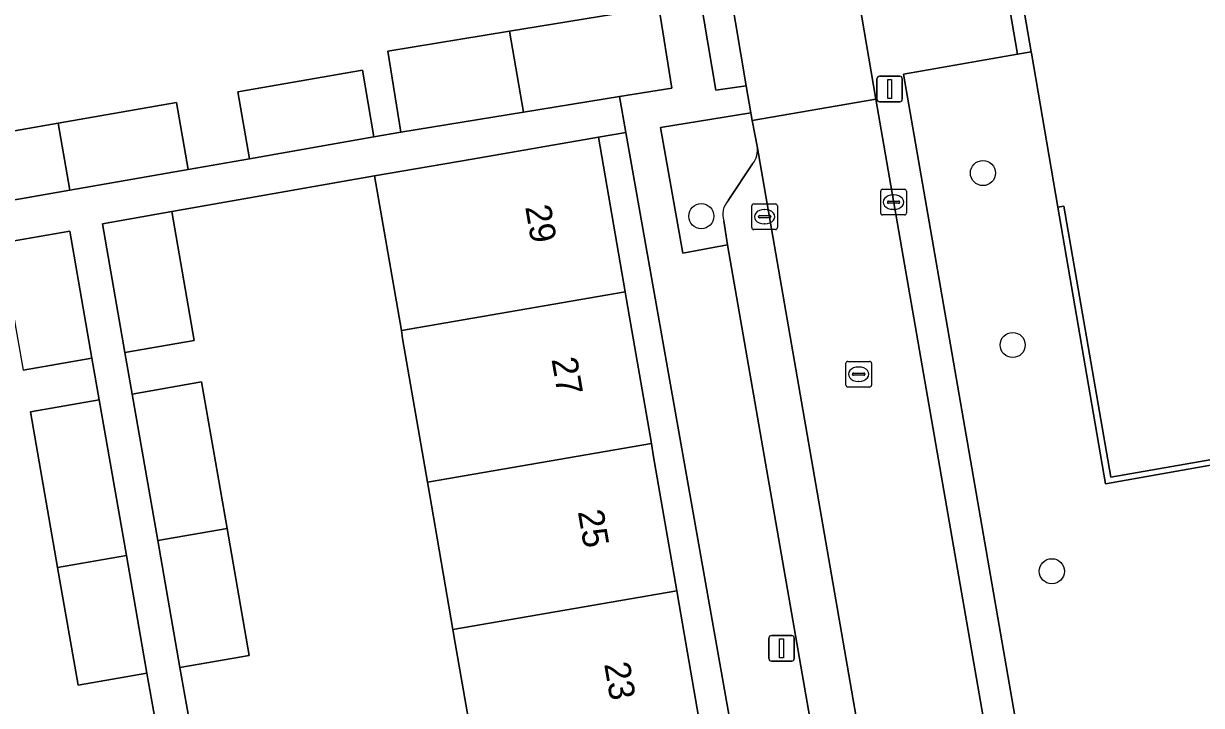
# Model space of a CAD drawing. Extents: x 162879 to 165540, y 384011 to 385181.
# Drawn here: x 164613.71 to 164659.67, y 384381.5 to 384408.07 of the extents above; entities that cross this region are included whole.
import ezdxf

# ---------------------------------------------------------------- set-up
doc = ezdxf.new("R2010")
doc.units = 0
for name, color, linetype in [('IMGEO_Boom', 7, 'Continuous'), ('IMGEO_Erf', 7, 'Continuous'), ('IMGEO_Grasland_overig', 7, 'Continuous'), ('IMGEO_Groenvoorziening', 7, 'Continuous'), ('IMGEO_Hek', 7, 'Continuous'), ('IMGEO_Kolk', 7, 'Continuous'), ('IMGEO_Lichtmast', 7, 'Continuous'), ('IMGEO_Pand', 7, 'Continuous'), ('IMGEO_Pand_nummerreeks', 7, 'Continuous'), ('IMGEO_Parkeervlak_open', 7, 'Continuous'), ('IMGEO_Rijbaan_lokaal_open', 7, 'Continuous'), ('IMGEO_Rioolput', 7, 'Continuous'), ('IMGEO_Voetpad_open', 7, 'Continuous')]:
    doc.layers.add(name, color=color, linetype=linetype)

msp = doc.modelspace()

# ---------------------------------------------------------------- linework, layer by layer
at = {"layer": 'IMGEO_Boom'}
for centre in [(164651.141, 384402.248), (164640.153, 384400.567), (164652.301, 384395.547), (164653.828, 384386.729)]:
    msp.add_circle(centre, 0.489, dxfattribs=at)
at = {"layer": 'IMGEO_Erf'}
for points in [[(164610.381, 384403.373), (164615.068, 384404.192), (164619.676, 384404.996), (164620.131, 384402.389), (164622.523, 384402.807), (164622.068, 384405.414), (164626.93, 384406.263), (164627.382, 384403.655), (164628.434, 384403.839), (164627.919, 384407), (164632.673, 384407.775), (164638.493, 384408.724), (164639.383, 384408.856), (164636.305, 384426.83), (164635.54, 384431.048), (164587.36, 384422.582)], [(164660.599, 384415.031), (164653.34, 384413.766), (164653.852, 384411.121), (164652.574, 384410.872), (164652.359, 384410.83), (164653.022, 384406.973), (164653.032, 384406.917), (164654.064, 384400.915), (164654.297, 384400.955), (164656.132, 384390.392), (164691.226, 384396.532)], [(164631.522, 384378.346), (164630.557, 384383.927), (164630.466, 384384.454), (164629.548, 384389.761), (164629.473, 384390.198), (164628.503, 384395.802), (164628.451, 384396.106), (164627.408, 384402.136), (164619.494, 384400.744), (164620.37, 384395.727), (164617.67, 384395.255), (164617.953, 384393.636), (164620.653, 384394.108), (164621.651, 384388.395), (164622.515, 384383.45), (164619.814, 384382.978), (164620.195, 384380.798)], [(164620.793, 384350.728), (164620.496, 384351.979), (164619.464, 384357.944), (164622.558, 384358.479), (164622.365, 384359.628), (164619.875, 384359.193), (164619.147, 384363.362), (164618.343, 384367.962), (164621.029, 384368.431), (164620.561, 384371.109), (164617.876, 384370.639), (164617.095, 384375.107), (164616.222, 384380.104), (164618.908, 384380.573), (164618.527, 384382.753), (164615.841, 384382.284), (164615.04, 384386.873), (164613.98, 384392.941), (164616.665, 384393.411), (164616.383, 384395.03), (164613.697, 384394.561)]]:
    msp.add_lwpolyline(points, dxfattribs=at)
msp.add_lwpolyline([(164637.203, 384403.835), (164636.14, 384403.646), (164637.183, 384397.615), (164637.235, 384397.312), (164638.205, 384391.707), (164638.28, 384391.271), (164639.198, 384385.964), (164639.289, 384385.437), (164640.254, 384379.856), (164640.335, 384379.387), (164641.246, 384374.116), (164641.351, 384373.511), (164642.308, 384367.974), (164642.385, 384367.53), (164643.33, 384362.068), (164643.362, 384361.857), (164644.611, 384362.076)], close=True, dxfattribs=at)
at = {"layer": 'IMGEO_Grasland_overig'}
msp.add_lwpolyline([(164654.297, 384400.955), (164654.064, 384400.915), (164655.919, 384390.13), (164662.518, 384391.302), (164691.494, 384396.447), (164691.226, 384396.532), (164656.132, 384390.392)], close=True, dxfattribs=at)
at = {"layer": 'IMGEO_Groenvoorziening'}
for points in [[(164696.547, 384387.743), (164692.981, 384387.165), (164686.908, 384390.772), (164664.89, 384386.904), (164662.518, 384391.302), (164655.919, 384390.13), (164654.064, 384400.915), (164653.032, 384406.917), (164653.022, 384406.973), (164652.486, 384406.879), (164648.046, 384406.104), (164649.095, 384400.054), (164655.281, 384364.382), (164660.536, 384365.278), (164696.55, 384371.415)], [(164642.339, 384403.293), (164642.144, 384404.296), (164642.086, 384404.599), (164638.567, 384404.023), (164639.432, 384399.13), (164641.174, 384399.452), (164641.034, 384400.381)], [(164641.206, 384401.175), (164642.157, 384402.606)]]:
    msp.add_lwpolyline(points, dxfattribs=at)
for centre, radius, start, end in [((164641.428, 384403.167), 0.92, 322.4285, 7.8957), ((164641.754, 384400.641), 0.765, 135.7171, 199.8372)]:
    msp.add_arc(centre, radius, start, end, dxfattribs=at)
at = {"layer": 'IMGEO_Hek'}
msp.add_lwpolyline([(164654.064, 384400.915), (164653.032, 384406.917)], dxfattribs=at)
at = {"layer": 'IMGEO_Kolk'}
for p, q in [((164647.153, 384400.688), (164647.153, 384401.54)), ((164647.228, 384401.614), (164648.08, 384401.614)), ((164648.154, 384401.54), (164648.154, 384400.688)), ((164642.123, 384400.122), (164642.123, 384400.974)), ((164642.198, 384401.048), (164643.05, 384401.048)), ((164643.124, 384400.974), (164643.124, 384400.122)), ((164647.412, 384401.108), (164647.412, 384401.12)), ((164647.85, 384401.071), (164647.452, 384401.071)), ((164647.455, 384401.157), (164647.853, 384401.157)), ((164647.641, 384401.394), (164647.666, 384401.394)), ((164647.896, 384401.12), (164647.896, 384401.108)), ((164642.382, 384400.542), (164642.382, 384400.554)), ((164642.82, 384400.505), (164642.422, 384400.505)), ((164642.425, 384400.591), (164642.823, 384400.591)), ((164642.611, 384400.828), (164642.636, 384400.828)), ((164642.866, 384400.554), (164642.866, 384400.542)), ((164648.08, 384400.614), (164647.228, 384400.614)), ((164647.664, 384400.834), (164647.639, 384400.834)), ((164643.05, 384400.048), (164642.198, 384400.048)), ((164642.634, 384400.268), (164642.609, 384400.268))]:
    msp.add_line(p, q, dxfattribs=at)
for points in [[(164647.153, 384400.688), (164647.153, 384401.54)], [(164647.228, 384401.614), (164648.08, 384401.614)], [(164648.154, 384401.54), (164648.154, 384400.688)], [(164642.123, 384400.122), (164642.123, 384400.974)], [(164642.198, 384401.048), (164643.05, 384401.048)], [(164643.124, 384400.974), (164643.124, 384400.122)], [(164648.08, 384400.614), (164647.228, 384400.614)], [(164643.05, 384400.048), (164642.198, 384400.048)]]:
    msp.add_lwpolyline(points, dxfattribs=at)
for centre, radius, start, end in [((164647.23, 384401.538), 0.0765, 91.552, 178.448), ((164647.23, 384401.538), 0.0765, 91.552, 178.448), ((164648.078, 384401.538), 0.0765, 1.552, 88.448), ((164648.078, 384401.538), 0.0765, 1.552, 88.448), ((164642.2, 384400.972), 0.0765, 91.552, 178.448), ((164642.2, 384400.972), 0.0765, 91.552, 178.448), ((164643.048, 384400.972), 0.0765, 1.552, 88.448), ((164643.048, 384400.972), 0.0765, 1.552, 88.448), ((164647.452, 384401.117), 0.0403, 85.8775, 175.7526), ((164647.449, 384401.107), 0.0366, 178.938, 274.7102), ((164647.853, 384401.114), 0.043, 264.8664, 352.4533), ((164647.857, 384401.119), 0.0386, 1.7309, 96.639), ((164642.422, 384400.551), 0.0403, 85.8775, 175.7526), ((164642.419, 384400.541), 0.0366, 178.938, 274.7102), ((164642.823, 384400.548), 0.043, 264.8664, 352.4533), ((164642.827, 384400.553), 0.0386, 1.7309, 96.639), ((164647.23, 384400.69), 0.0765, 181.552, 268.448), ((164647.23, 384400.69), 0.0765, 181.552, 268.448), ((164648.078, 384400.69), 0.0765, 271.552, 358.448), ((164648.078, 384400.69), 0.0765, 271.552, 358.448), ((164642.2, 384400.124), 0.0765, 181.552, 268.448), ((164642.2, 384400.124), 0.0765, 181.552, 268.448), ((164643.048, 384400.124), 0.0765, 271.552, 358.448), ((164643.048, 384400.124), 0.0765, 271.552, 358.448)]:
    msp.add_arc(centre, radius, start, end, dxfattribs=at)
for centre, major_axis, ratio, start_param, end_param in [((164647.64, 384401.114), (-0.387, 0.002), 0.722429, 4.712389, 7.853982), ((164647.665, 384401.114), (-0.39, 0.002), 0.717154, 1.570796, 4.712389), ((164642.61, 384400.548), (-0.387, 0.002), 0.722429, 4.712389, 7.853982), ((164642.635, 384400.548), (-0.39, 0.002), 0.717154, 1.570796, 4.712389)]:
    msp.add_ellipse(centre, major_axis=major_axis, ratio=ratio, start_param=start_param, end_param=end_param, dxfattribs=at)
at = {"layer": 'IMGEO_Lichtmast'}
for p, q in [((164647.106, 384406.024), (164647.896, 384406.024)), ((164647.896, 384406.024), (164647.106, 384406.024)), ((164647.006, 384405.124), (164647.006, 384405.924)), ((164647.006, 384405.924), (164647.006, 384405.124)), ((164647.996, 384405.924), (164647.996, 384405.124)), ((164647.996, 384405.124), (164647.996, 384405.924)), ((164647.896, 384405.024), (164647.106, 384405.024)), ((164647.106, 384405.024), (164647.896, 384405.024)), ((164642.789, 384383.324), (164642.789, 384384.124)), ((164642.789, 384384.124), (164642.789, 384383.324)), ((164642.889, 384384.224), (164643.679, 384384.224)), ((164643.679, 384384.224), (164642.889, 384384.224)), ((164643.779, 384384.124), (164643.779, 384383.324)), ((164643.779, 384383.324), (164643.779, 384384.124)), ((164643.679, 384383.224), (164642.889, 384383.224)), ((164642.889, 384383.224), (164643.679, 384383.224))]:
    msp.add_line(p, q, dxfattribs=at)
for points in [[(164647.426, 384405.899), (164647.576, 384405.899), (164647.576, 384405.149), (164647.426, 384405.149), (164647.426, 384405.899)], [(164643.209, 384384.099), (164643.359, 384384.099), (164643.359, 384383.349), (164643.209, 384383.349), (164643.209, 384384.099)]]:
    msp.add_lwpolyline(points, dxfattribs=at)
for centre, start, end in [((164647.106, 384405.924), 90, 180), ((164647.106, 384405.924), 90, 180), ((164647.896, 384405.924), 0, 90), ((164647.896, 384405.924), 360, 90), ((164647.106, 384405.124), 180, 270), ((164647.106, 384405.124), 180, 270), ((164647.896, 384405.124), 270, 0), ((164647.896, 384405.124), 270, 0), ((164642.889, 384384.124), 90, 180), ((164642.889, 384384.124), 90, 180), ((164643.679, 384384.124), 0, 90), ((164643.679, 384384.124), 360, 90), ((164642.889, 384383.324), 180, 270), ((164642.889, 384383.324), 180, 270), ((164643.679, 384383.324), 270, 0), ((164643.679, 384383.324), 270, 0)]:
    msp.add_arc(centre, 0.1, start, end, dxfattribs=at)
at = {"layer": 'IMGEO_Pand'}
for points in [[(164639.008, 384405.562), (164638.493, 384408.724), (164632.673, 384407.775), (164633.22, 384404.619), (164636.956, 384405.228)], [(164632.673, 384407.775), (164627.919, 384407), (164628.434, 384403.839), (164633.22, 384404.619)], [(164622.523, 384402.807), (164627.382, 384403.655), (164626.93, 384406.263), (164622.068, 384405.414)], [(164615.068, 384404.192), (164615.52, 384401.584), (164620.131, 384402.389), (164619.676, 384404.996)], [(164615.068, 384404.192), (164610.381, 384403.373), (164610.836, 384400.767), (164615.52, 384401.584)], [(164628.451, 384396.106), (164637.183, 384397.615), (164636.14, 384403.646), (164631.214, 384402.794), (164627.408, 384402.136)], [(164619.494, 384400.744), (164616.793, 384400.272), (164617.67, 384395.255), (164620.37, 384395.727)], [(164612.831, 384399.516), (164613.697, 384394.561), (164616.383, 384395.03), (164615.517, 384399.985)], [(164637.183, 384397.615), (164628.451, 384396.106), (164628.503, 384395.802), (164629.473, 384390.198), (164638.205, 384391.707), (164637.235, 384397.312)], [(164617.953, 384393.636), (164618.949, 384387.928), (164621.651, 384388.395), (164620.653, 384394.108)], [(164616.665, 384393.411), (164613.98, 384392.941), (164615.04, 384386.873), (164617.725, 384387.343)], [(164638.205, 384391.707), (164629.473, 384390.198), (164629.548, 384389.761), (164630.466, 384384.454), (164639.198, 384385.964), (164638.28, 384391.271)], [(164621.651, 384388.395), (164618.949, 384387.928), (164619.814, 384382.978), (164622.515, 384383.45)], [(164617.725, 384387.343), (164615.04, 384386.873), (164615.841, 384382.284), (164618.527, 384382.753)], [(164639.198, 384385.964), (164630.466, 384384.454), (164630.557, 384383.927), (164631.522, 384378.346), (164640.254, 384379.856), (164639.289, 384385.437)]]:
    msp.add_lwpolyline(points, close=True, dxfattribs=at)
at = {"layer": 'IMGEO_Parkeervlak_open'}
for points in [[(164649.032, 384364.709), (164642.339, 384403.293)], [(164642.157, 384402.606), (164641.206, 384401.175)], [(164641.034, 384400.381), (164641.174, 384399.452), (164646.379, 384369.599), (164646.853, 384366.947)]]:
    msp.add_lwpolyline(points, dxfattribs=at)
for centre, radius, start, end in [((164641.428, 384403.167), 0.92, 322.4285, 7.8957), ((164641.754, 384400.641), 0.765, 135.7171, 199.8372)]:
    msp.add_arc(centre, radius, start, end, dxfattribs=at)
at = {"layer": 'IMGEO_Rijbaan_lokaal_open'}
msp.add_lwpolyline([(164645.784, 384412.069), (164640.963, 384411.261), (164641.281, 384409.367), (164641.905, 384405.642), (164642.086, 384404.599), (164642.144, 384404.296), (164646.956, 384405.127)], close=True, dxfattribs=at)
msp.add_lwpolyline([(164654.919, 384359.371), (164646.956, 384405.127), (164642.144, 384404.296), (164642.339, 384403.293), (164649.032, 384364.709), (164649.201, 384363.703), (164649.614, 384361.321), (164649.795, 384360.287)], dxfattribs=at)
at = {"layer": 'IMGEO_Rioolput'}
for p, q in [((164645.792, 384393.983), (164645.792, 384394.835)), ((164645.867, 384394.909), (164646.719, 384394.909)), ((164646.28, 384394.689), (164646.305, 384394.689)), ((164646.793, 384394.835), (164646.793, 384393.983)), ((164646.051, 384394.403), (164646.051, 384394.415)), ((164646.489, 384394.366), (164646.091, 384394.366)), ((164646.094, 384394.452), (164646.492, 384394.452)), ((164646.303, 384394.129), (164646.278, 384394.129)), ((164646.535, 384394.415), (164646.535, 384394.403)), ((164646.719, 384393.909), (164645.867, 384393.909))]:
    msp.add_line(p, q, dxfattribs=at)
for points in [[(164645.792, 384393.983), (164645.792, 384394.835)], [(164645.867, 384394.909), (164646.719, 384394.909)], [(164646.793, 384394.835), (164646.793, 384393.983)], [(164646.719, 384393.909), (164645.867, 384393.909)]]:
    msp.add_lwpolyline(points, dxfattribs=at)
for centre, radius, start, end in [((164645.869, 384394.833), 0.0765, 91.552, 178.448), ((164645.869, 384394.833), 0.0765, 91.552, 178.448), ((164646.717, 384394.833), 0.0765, 1.552, 88.448), ((164646.717, 384394.833), 0.0765, 1.552, 88.448), ((164646.091, 384394.412), 0.0403, 85.8775, 175.7526), ((164646.088, 384394.402), 0.0366, 178.938, 274.7102), ((164646.492, 384394.409), 0.043, 264.8664, 352.4533), ((164646.496, 384394.414), 0.0386, 1.7309, 96.639), ((164645.869, 384393.985), 0.0765, 181.552, 268.448), ((164645.869, 384393.985), 0.0765, 181.552, 268.448), ((164646.717, 384393.985), 0.0765, 271.552, 358.448), ((164646.717, 384393.985), 0.0765, 271.552, 358.448)]:
    msp.add_arc(centre, radius, start, end, dxfattribs=at)
for centre, major_axis, ratio, start_param, end_param in [((164646.279, 384394.409), (-0.387, 0.002), 0.722429, 4.712389, 7.853982), ((164646.304, 384394.409), (-0.39, 0.002), 0.717154, 1.570796, 4.712389)]:
    msp.add_ellipse(centre, major_axis=major_axis, ratio=ratio, start_param=start_param, end_param=end_param, dxfattribs=at)
at = {"layer": 'IMGEO_Voetpad_open'}
for points in [[(164657.74, 384350.2), (164656.867, 384355.233), (164655.618, 384362.44), (164655.281, 384364.382), (164649.095, 384400.054), (164648.046, 384406.104), (164652.486, 384406.879), (164651.377, 384413.406), (164648.233, 384412.879), (164647.596, 384416.59), (164647.421, 384417.611), (164646.585, 384422.482), (164646.363, 384423.775), (164644.858, 384432.548), (164642.809, 384432.206)], [(164636.825, 384431.291), (164635.54, 384431.048), (164636.305, 384426.83), (164639.383, 384408.856), (164638.493, 384408.724), (164639.008, 384405.562), (164636.956, 384405.228), (164637.203, 384403.835), (164644.611, 384362.076), (164643.362, 384361.857), (164643.33, 384362.068), (164641.957, 384361.829), (164642.992, 384355.845), (164643.365, 384354.05), (164643.591, 384352.864), (164645.6, 384353.27), (164644.33, 384360.455), (164649.614, 384361.321), (164649.201, 384363.703), (164645.674, 384363.138), (164644.613, 384369.315), (164646.379, 384369.599), (164641.174, 384399.452)], [(164642.7, 384430.02), (164642.823, 384429.131), (164645.784, 384412.069), (164646.956, 384405.127), (164654.919, 384359.371)], [(164641.174, 384399.452), (164639.432, 384399.13), (164638.567, 384404.023), (164642.086, 384404.599), (164641.905, 384405.642), (164640.722, 384405.48), (164640.101, 384409.177), (164641.281, 384409.367), (164640.963, 384411.261), (164637.996, 384428.231), (164637.781, 384429.227)], [(164620.195, 384380.798), (164619.814, 384382.978), (164618.949, 384387.928), (164617.953, 384393.636), (164617.67, 384395.255), (164616.793, 384400.272), (164619.494, 384400.744), (164627.408, 384402.136), (164631.214, 384402.794), (164636.14, 384403.646), (164637.203, 384403.835), (164636.956, 384405.228), (164633.22, 384404.619), (164628.434, 384403.839), (164627.382, 384403.655), (164622.523, 384402.807), (164620.131, 384402.389), (164615.52, 384401.584), (164610.836, 384400.767)], [(164612.831, 384399.516), (164615.517, 384399.985), (164616.383, 384395.03), (164616.665, 384393.411), (164617.725, 384387.343), (164618.527, 384382.753), (164618.908, 384380.573)]]:
    msp.add_lwpolyline(points, dxfattribs=at)
for points in [[(164652.359, 384410.83), (164652.574, 384410.872), (164653.852, 384411.121), (164653.34, 384413.766), (164652.229, 384413.572), (164651.377, 384413.406), (164652.486, 384406.879), (164653.022, 384406.973)], [(164641.281, 384409.367), (164640.101, 384409.177), (164640.722, 384405.48), (164641.905, 384405.642)]]:
    msp.add_lwpolyline(points, close=True, dxfattribs=at)

# ---------------------------------------------------------------- texts
at = {"layer": 'IMGEO_Pand_nummerreeks'}
for s, p in [('29', (164633.28, 384400.931)), ('27', (164634.307, 384394.991)), ('25', (164635.334, 384389.051)), ('23', (164636.361, 384383.111))]:
    msp.add_text(s, height=1, rotation=279.8088, dxfattribs=at).set_placement(p)

doc.saveas('drawing.dxf')
